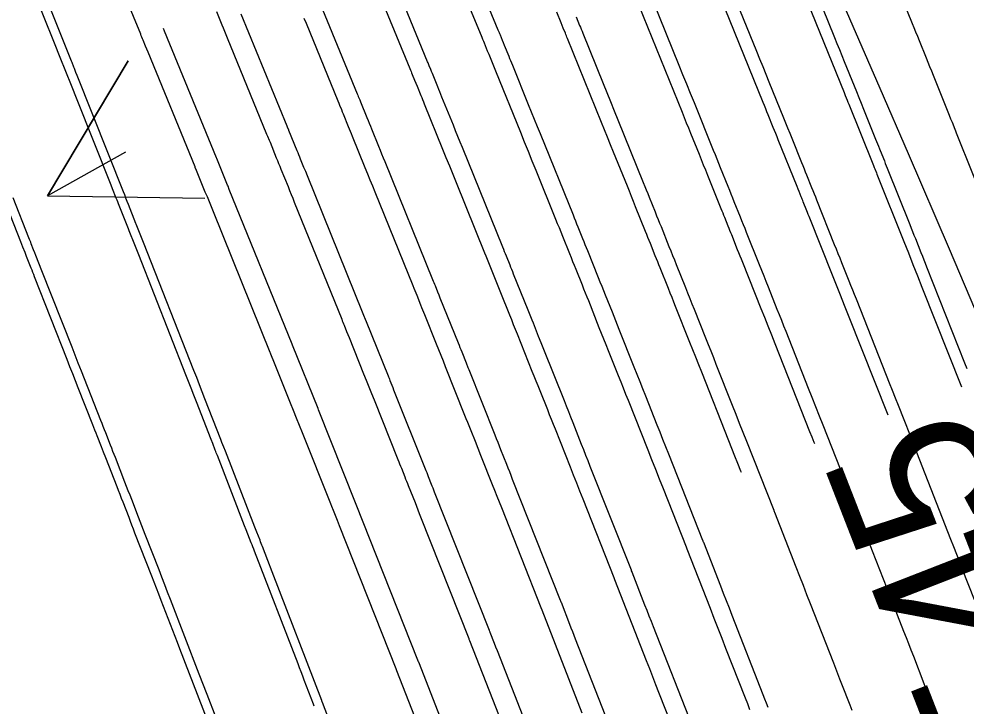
# Model space of a CAD drawing. Extents: x 954385 to 988206, y 1868364 to 1924553.
# Drawn here: x 957803.07 to 957839.17, y 1919897.82 to 1919924.01 of the extents above; entities that cross this region are included whole.
import ezdxf

# ---------------------------------------------------------------- set-up
doc = ezdxf.new("R2010")
doc.units = 0
for name, color, linetype in [('16', 7, 'Continuous'), ('26', 7, 'Continuous'), ('6', 7, 'Continuous'), ('7', 7, 'Continuous'), ('Default', 7, 'Continuous')]:
    doc.layers.add(name, color=color, linetype=linetype)

msp = doc.modelspace()

# ---------------------------------------------------------------- linework, layer by layer
at = {"layer": '16'}
for points in [[(957804.444, 1919991.429), (957806.258, 1919988.563), (957807.414, 1919986.726), (957823.752, 1919990.034), (957823.532, 1919983.026), (957823.585, 1919982.348), (957823.007, 1919974.509), (957821.719, 1919970.191), (957821.795, 1919966.417), (957823.253, 1919959.675), (957823.356, 1919959.178), (957824.035, 1919952.637), (957824.498, 1919948.007), (957825.183, 1919945.8), (957827.889, 1919939.705), (957828.535, 1919938.239), (957830.56, 1919933.594), (957832.761, 1919928.565), (957833.233, 1919927.486), (957835.889, 1919921.37), (957836.962, 1919918.88), (957838.527, 1919915.248), (957841.105, 1919909.172)], [(957819.666, 1919893.549), (957817.476, 1919899.157), (957817.446, 1919899.233), (957815.292, 1919904.683), (957815.25, 1919904.788), (957815.208, 1919904.893), (957815.108, 1919905.146), (957815.083, 1919905.209), (957815.058, 1919905.273), (957814.994, 1919905.432), (957814.956, 1919905.528), (957813.878, 1919908.228), (957813.765, 1919908.512), (957813.652, 1919908.795), (957813.538, 1919909.079), (957813.424, 1919909.362), (957812.761, 1919911.015), (957812.723, 1919911.11), (957812.675, 1919911.228), (957812.656, 1919911.276), (957812.647, 1919911.299), (957810.48, 1919916.654), (957810.428, 1919916.78), (957810.377, 1919916.907), (957810.274, 1919917.16), (957810.249, 1919917.223), (957810.223, 1919917.286), (957810.197, 1919917.35), (957810.171, 1919917.413), (957809.836, 1919918.237), (957809.789, 1919918.351), (957809.78, 1919918.374), (957807.988, 1919922.745), (957807.941, 1919922.858), (957807.895, 1919922.972), (957807.802, 1919923.199), (957807.778, 1919923.256), (957807.755, 1919923.312), (957807.731, 1919923.369), (957807.708, 1919923.426), (957806.094, 1919927.328)], [(957832.169, 1919927.001), (957834.521, 1919921.202), (957834.565, 1919921.093), (957834.639, 1919920.911), (957834.668, 1919920.839), (957834.697, 1919920.766), (957835.616, 1919918.481), (957835.641, 1919918.419), (957835.673, 1919918.341), (957835.691, 1919918.294), (957835.752, 1919918.142), (957835.77, 1919918.096), (957836.797, 1919915.528), (957836.971, 1919915.092), (957837.145, 1919914.656), (957837.318, 1919914.22), (957837.491, 1919913.784), (957838.994, 1919909.989)], [(957814.324, 1919897.818), (957814.295, 1919897.894), (957813.942, 1919898.811), (957813.883, 1919898.965), (957813.824, 1919899.118), (957813.764, 1919899.271), (957813.705, 1919899.425), (957812.048, 1919903.721), (957812.017, 1919903.802), (957811.986, 1919903.883), (957811.954, 1919903.964), (957811.923, 1919904.045), (957811.797, 1919904.369), (957811.734, 1919904.531), (957811.671, 1919904.693), (957810.63, 1919907.37), (957810.611, 1919907.421), (957810.591, 1919907.471), (957810.571, 1919907.522), (957810.552, 1919907.572), (957810.453, 1919907.825), (957810.394, 1919907.977), (957809.831, 1919909.416), (957809.731, 1919909.673), (957809.63, 1919909.93), (957809.53, 1919910.186), (957809.429, 1919910.443), (957807.631, 1919915.015), (957807.555, 1919915.206), (957807.48, 1919915.397), (957807.268, 1919915.938), (957807.242, 1919916.003), (957807.191, 1919916.133), (957806.889, 1919916.896), (957806.861, 1919916.966), (957806.833, 1919917.037), (957806.805, 1919917.107), (957806.777, 1919917.178), (957806.637, 1919917.53), (957806.581, 1919917.671), (957806.553, 1919917.741), (957805.285, 1919920.931), (957805.071, 1919921.468), (957804.857, 1919922.006), (957804.643, 1919922.543), (957804.428, 1919923.08), (957803.166, 1919926.23)], [(957836.2, 1919908.901), (957834.694, 1919912.704), (957834.541, 1919913.09), (957834.387, 1919913.475), (957834.234, 1919913.861), (957834.08, 1919914.246), (957833.213, 1919916.413), (957833.185, 1919916.485), (957833.156, 1919916.557), (957833.127, 1919916.629), (957833.098, 1919916.701), (957832.965, 1919917.036), (957832.945, 1919917.085), (957832.925, 1919917.134), (957832.906, 1919917.183), (957832.886, 1919917.232), (957832.807, 1919917.428), (957832.768, 1919917.527), (957832.728, 1919917.625), (957832.013, 1919919.404), (957831.965, 1919919.522), (957831.918, 1919919.64), (957831.87, 1919919.758), (957831.822, 1919919.877), (957831.631, 1919920.349), (957831.583, 1919920.467), (957831.535, 1919920.586), (957831.487, 1919920.704), (957831.439, 1919920.822), (957829.438, 1919925.756)], [(957830.932, 1919897.681), (957830.847, 1919897.901), (957830.761, 1919898.121), (957830.018, 1919900.019), (957829.87, 1919900.398), (957829.722, 1919900.777), (957829.573, 1919901.156), (957829.425, 1919901.536), (957828.539, 1919903.804), (957828.509, 1919903.88), (957827.633, 1919906.097), (957827.487, 1919906.467), (957827.34, 1919906.838), (957827.193, 1919907.208), (957827.047, 1919907.579), (957826.3, 1919909.465), (957826.207, 1919909.699), (957826.114, 1919909.933), (957826.021, 1919910.166), (957825.928, 1919910.4), (957825.542, 1919911.364), (957825.455, 1919911.583), (957825.367, 1919911.803), (957825.279, 1919912.023), (957825.191, 1919912.242), (957824.785, 1919913.261), (957824.725, 1919913.411), (957824.665, 1919913.56), (957824.605, 1919913.71), (957824.545, 1919913.859), (957824.305, 1919914.457), (957824.245, 1919914.607), (957824.185, 1919914.756), (957824.125, 1919914.906), (957824.065, 1919915.055), (957823.797, 1919915.723), (957823.732, 1919915.884), (957823.667, 1919916.045), (957823.602, 1919916.206), (957823.537, 1919916.367), (957822.784, 1919918.227), (957822.637, 1919918.591), (957822.489, 1919918.955), (957822.342, 1919919.318), (957822.194, 1919919.682), (957821.245, 1919922.022), (957821.219, 1919922.086), (957821.193, 1919922.149), (957821.168, 1919922.213), (957821.142, 1919922.277), (957821.038, 1919922.531), (957820.986, 1919922.659), (957820.934, 1919922.786), (957820.812, 1919923.084), (957820.783, 1919923.155), (957820.754, 1919923.226), (957820.725, 1919923.297), (957820.696, 1919923.368), (957820.03, 1919924.993)], [(957817.043, 1919924.373), (957817.967, 1919922.12), (957817.99, 1919922.063), (957818.013, 1919922.007), (957818.036, 1919921.951), (957818.059, 1919921.895), (957818.15, 1919921.671), (957818.196, 1919921.559), (957818.242, 1919921.447), (957818.387, 1919921.09), (957818.419, 1919921.012), (957818.451, 1919920.934), (957818.483, 1919920.855), (957818.514, 1919920.777), (957819.218, 1919919.042), (957819.346, 1919918.726), (957819.474, 1919918.411), (957819.602, 1919918.096), (957819.729, 1919917.78), (957820.814, 1919915.1), (957820.865, 1919914.974), (957820.916, 1919914.847), (957820.968, 1919914.72), (957821.019, 1919914.594), (957821.223, 1919914.086), (957821.274, 1919913.96), (957821.324, 1919913.833), (957821.375, 1919913.706), (957821.426, 1919913.579), (957821.765, 1919912.735), (957821.839, 1919912.552), (957821.912, 1919912.369), (957821.985, 1919912.186), (957822.058, 1919912.003), (957822.624, 1919910.585), (957822.697, 1919910.402), (957822.77, 1919910.218), (957822.844, 1919910.035), (957822.917, 1919909.852), (957823.21, 1919909.118), (957823.283, 1919908.935), (957823.356, 1919908.752), (957823.429, 1919908.568), (957823.502, 1919908.385), (957824.077, 1919906.932), (957824.198, 1919906.629), (957824.318, 1919906.325), (957824.438, 1919906.022), (957824.558, 1919905.719), (957825.743, 1919902.718), (957825.774, 1919902.642), (957826.981, 1919899.551), (957827.099, 1919899.249), (957827.217, 1919898.948), (957827.334, 1919898.646), (957827.452, 1919898.345), (957827.951, 1919897.07)], [(957833.405, 1919907.812), (957833.385, 1919907.863), (957833.303, 1919908.071), (957833.221, 1919908.278), (957831.896, 1919911.624), (957831.763, 1919911.959), (957831.63, 1919912.294), (957831.496, 1919912.629), (957831.362, 1919912.964), (957830.656, 1919914.73), (957830.608, 1919914.851), (957830.559, 1919914.972), (957830.511, 1919915.094), (957830.463, 1919915.215), (957830.238, 1919915.778), (957830.205, 1919915.86), (957830.172, 1919915.943), (957830.139, 1919916.025), (957830.106, 1919916.108), (957829.973, 1919916.438), (957829.94, 1919916.521), (957829.907, 1919916.603), (957829.874, 1919916.686), (957829.841, 1919916.768), (957829.328, 1919918.042), (957829.248, 1919918.242), (957829.167, 1919918.442), (957829.086, 1919918.642), (957829.006, 1919918.842), (957828.682, 1919919.642), (957828.601, 1919919.842), (957828.52, 1919920.042), (957828.439, 1919920.242), (957828.358, 1919920.442), (957826.707, 1919924.511)], [(957810.593, 1919924.294), (957810.8, 1919923.791), (957810.852, 1919923.665), (957810.903, 1919923.539), (957810.955, 1919923.414), (957811.006, 1919923.288), (957812.509, 1919919.622), (957812.541, 1919919.544), (957812.605, 1919919.386), (957812.638, 1919919.307), (957812.878, 1919918.717), (957812.922, 1919918.609), (957812.966, 1919918.502), (957813.009, 1919918.395), (957813.053, 1919918.288), (957813.324, 1919917.618), (957813.384, 1919917.471), (957813.444, 1919917.324), (957813.503, 1919917.176), (957813.563, 1919917.029), (957815.369, 1919912.566), (957815.393, 1919912.508), (957815.416, 1919912.45), (957815.439, 1919912.392), (957815.463, 1919912.334), (957815.556, 1919912.102), (957815.603, 1919911.986), (957815.649, 1919911.87), (957816.205, 1919910.487), (957816.305, 1919910.237), (957816.405, 1919909.987), (957816.505, 1919909.737), (957816.605, 1919909.486), (957817.512, 1919907.213), (957817.545, 1919907.131), (957817.578, 1919907.049), (957817.611, 1919906.966), (957817.644, 1919906.884), (957817.775, 1919906.555), (957817.808, 1919906.472), (957817.841, 1919906.39), (957817.874, 1919906.308), (957817.906, 1919906.225), (957818.165, 1919905.573), (957818.219, 1919905.437), (957818.273, 1919905.3), (957818.326, 1919905.164), (957818.38, 1919905.028), (957820.212, 1919900.395), (957820.222, 1919900.37), (957820.242, 1919900.319), (957822.104, 1919895.549)], [(957824.543, 1919897.55), (957823.008, 1919901.48), (957822.978, 1919901.557), (957821.469, 1919905.373), (957821.382, 1919905.593), (957821.295, 1919905.813), (957821.208, 1919906.033), (957821.121, 1919906.252), (957820.704, 1919907.305), (957820.651, 1919907.438), (957820.599, 1919907.571), (957820.546, 1919907.704), (957820.493, 1919907.837), (957820.28, 1919908.368), (957820.227, 1919908.501), (957820.174, 1919908.633), (957820.121, 1919908.766), (957820.068, 1919908.899), (957819.332, 1919910.745), (957819.245, 1919910.961), (957819.159, 1919911.178), (957819.072, 1919911.394), (957818.985, 1919911.611), (957818.538, 1919912.725), (957818.501, 1919912.817), (957818.464, 1919912.909), (957818.427, 1919913.002), (957818.389, 1919913.094), (957818.241, 1919913.464), (957818.203, 1919913.556), (957818.166, 1919913.649), (957818.129, 1919913.741), (957818.092, 1919913.833), (957816.646, 1919917.405), (957816.553, 1919917.636), (957816.459, 1919917.867), (957816.365, 1919918.099), (957816.271, 1919918.33), (957815.784, 1919919.532), (957815.746, 1919919.625), (957815.708, 1919919.718), (957815.67, 1919919.811), (957815.633, 1919919.903), (957815.44, 1919920.377), (957815.406, 1919920.459), (957815.372, 1919920.542), (957815.305, 1919920.706), (957815.272, 1919920.789), (957815.238, 1919920.871), (957814.025, 1919923.831), (957813.945, 1919924.025)], [(957830.611, 1919906.724), (957830.591, 1919906.772), (957830.477, 1919907.061), (957830.363, 1919907.35), (957830.248, 1919907.639), (957830.134, 1919907.929), (957829.098, 1919910.544), (957828.985, 1919910.829), (957828.872, 1919911.113), (957828.759, 1919911.398), (957828.645, 1919911.682), (957828.099, 1919913.047), (957828.031, 1919913.217), (957827.963, 1919913.388), (957827.895, 1919913.558), (957827.827, 1919913.729), (957827.511, 1919914.519), (957827.465, 1919914.635), (957827.419, 1919914.752), (957827.372, 1919914.868), (957827.326, 1919914.984), (957827.139, 1919915.448), (957827.093, 1919915.564), (957827.046, 1919915.68), (957827, 1919915.796), (957826.953, 1919915.912), (957826.574, 1919916.853), (957826.496, 1919917.048), (957826.417, 1919917.244), (957826.338, 1919917.439), (957826.259, 1919917.634), (957825.733, 1919918.935), (957825.619, 1919919.216), (957825.505, 1919919.498), (957825.39, 1919919.78), (957825.276, 1919920.062), (957823.976, 1919923.267), (957823.956, 1919923.316), (957823.936, 1919923.365), (957823.916, 1919923.414), (957823.896, 1919923.463), (957823.816, 1919923.66), (957823.776, 1919923.758), (957823.736, 1919923.857), (957823.566, 1919924.273)], [(957810.605, 1919896.35), (957809.197, 1919900.005), (957809.108, 1919900.236), (957809.019, 1919900.466), (957808.93, 1919900.696), (957808.842, 1919900.927), (957808.486, 1919901.848), (957808.397, 1919902.078), (957808.308, 1919902.308), (957808.219, 1919902.539), (957808.13, 1919902.769), (957807.49, 1919904.415), (957807.433, 1919904.562), (957807.376, 1919904.709), (957807.319, 1919904.855), (957807.262, 1919905.002), (957807.034, 1919905.589), (957806.977, 1919905.736), (957806.92, 1919905.883), (957806.863, 1919906.03), (957806.805, 1919906.176), (957806.373, 1919907.284), (957806.291, 1919907.494), (957806.209, 1919907.703), (957806.046, 1919908.122), (957806.005, 1919908.227), (957805.964, 1919908.332), (957805.922, 1919908.437), (957805.881, 1919908.541), (957805.329, 1919909.947), (957805.223, 1919910.216), (957805.117, 1919910.485), (957805.011, 1919910.754), (957804.905, 1919911.023), (957803.662, 1919914.186), (957803.63, 1919914.268), (957803.598, 1919914.35), (957803.566, 1919914.432), (957803.533, 1919914.514), (957803.359, 1919914.955), (957803.298, 1919915.107), (957803.218, 1919915.31), (957803.178, 1919915.412), (957803.138, 1919915.513), (957802.199, 1919917.877)]]:
    msp.add_lwpolyline(points, dxfattribs=at)
at = {"layer": '26'}
msp.add_lwpolyline([(957807.131, 1919918.928), (957804.15, 1919917.265), (957807.227, 1919922.417), (957804.15, 1919917.265), (957810.15, 1919917.177)], dxfattribs=at)
at = {"layer": '6'}
for points in [[(957837.886, 1919897.875), (957837.813, 1919898.062), (957837.735, 1919898.265), (957837.657, 1919898.467), (957837.579, 1919898.67), (957837.178, 1919899.706), (957837.085, 1919899.946), (957836.992, 1919900.186), (957836.899, 1919900.426), (957836.805, 1919900.666), (957836.164, 1919902.305), (957836.025, 1919902.658), (957835.887, 1919903.011), (957835.749, 1919903.365), (957835.611, 1919903.718), (957834.584, 1919906.347), (957834.578, 1919906.362), (957834.568, 1919906.39), (957834.558, 1919906.416), (957834.555, 1919906.425), (957833.723, 1919908.523), (957833.584, 1919908.874), (957833.445, 1919909.225), (957833.306, 1919909.576), (957833.168, 1919909.928), (957832.313, 1919912.091), (957832.229, 1919912.303), (957832.145, 1919912.515), (957832.061, 1919912.727), (957831.977, 1919912.938), (957831.639, 1919913.785), (957831.554, 1919913.997), (957831.47, 1919914.209), (957831.385, 1919914.42), (957831.301, 1919914.632), (957830.805, 1919915.875), (957830.747, 1919916.021), (957830.688, 1919916.166), (957830.63, 1919916.312), (957830.571, 1919916.457), (957830.337, 1919917.039), (957830.278, 1919917.184), (957830.22, 1919917.33), (957830.161, 1919917.475), (957830.102, 1919917.621), (957829.816, 1919918.332), (957829.749, 1919918.499), (957829.682, 1919918.666), (957829.614, 1919918.833), (957829.546, 1919919), (957828.814, 1919920.808), (957828.669, 1919921.165), (957828.525, 1919921.522), (957828.38, 1919921.879), (957828.235, 1919922.236), (957827.245, 1919924.682)], [(957811.526, 1919924.205), (957813.28, 1919919.936), (957813.297, 1919919.894), (957813.342, 1919919.781), (957813.348, 1919919.767), (957813.661, 1919918.999), (957813.694, 1919918.919), (957813.726, 1919918.84), (957813.758, 1919918.76), (957813.791, 1919918.681), (957813.919, 1919918.362), (957813.984, 1919918.203), (957814.048, 1919918.044), (957816.155, 1919912.845), (957816.18, 1919912.784), (957816.205, 1919912.722), (957816.268, 1919912.567), (957816.305, 1919912.474), (957817.138, 1919910.408), (957817.156, 1919910.364), (957817.174, 1919910.319), (957817.191, 1919910.275), (957817.209, 1919910.23), (957817.316, 1919909.963), (957817.351, 1919909.874), (957818.552, 1919906.865), (957818.581, 1919906.792), (957818.61, 1919906.719), (957818.639, 1919906.646), (957818.668, 1919906.574), (957818.783, 1919906.282), (957818.812, 1919906.209), (957818.841, 1919906.136), (957818.87, 1919906.063), (957818.899, 1919905.991), (957820.991, 1919900.709), (957820.994, 1919900.701), (957821.011, 1919900.654), (957821.019, 1919900.633), (957821.18, 1919900.221), (957821.236, 1919900.079), (957821.291, 1919899.937), (957823.362, 1919894.644)]]:
    msp.add_lwpolyline(points, dxfattribs=at)
at = {"layer": '7'}
for points in [[(957835.299, 1919928.331), (957837.116, 1919923.842), (957837.182, 1919923.677), (957837.249, 1919923.512), (957837.316, 1919923.348), (957837.382, 1919923.183), (957837.649, 1919922.525), (957837.716, 1919922.36), (957837.782, 1919922.196), (957837.849, 1919922.031), (957837.915, 1919921.866), (957838.53, 1919920.339), (957838.583, 1919920.206), (957838.637, 1919920.073), (957838.744, 1919919.807), (957838.771, 1919919.741), (957838.798, 1919919.674), (957838.824, 1919919.608), (957838.851, 1919919.541), (957839.886, 1919916.947)], [(957832.614, 1919927.115), (957834.156, 1919923.306), (957834.248, 1919923.078), (957834.341, 1919922.849), (957834.433, 1919922.62), (957834.526, 1919922.391), (957834.903, 1919921.462), (957834.992, 1919921.241), (957835.082, 1919921.019), (957835.171, 1919920.798), (957835.261, 1919920.576), (957835.721, 1919919.433), (957835.758, 1919919.34), (957835.795, 1919919.247), (957835.833, 1919919.155), (957835.87, 1919919.062), (957836.02, 1919918.691), (957836.057, 1919918.598), (957836.094, 1919918.505), (957836.132, 1919918.412), (957836.169, 1919918.319), (957837.024, 1919916.175), (957837.078, 1919916.041), (957837.131, 1919915.907), (957837.185, 1919915.772), (957837.238, 1919915.638), (957837.452, 1919915.101), (957837.506, 1919914.967), (957837.559, 1919914.833), (957837.613, 1919914.699), (957837.666, 1919914.564), (957839.113, 1919910.901), (957839.2, 1919910.681)], [(957816.408, 1919893.324), (957814.641, 1919897.951), (957814.631, 1919897.976), (957814.616, 1919898.017), (957814.613, 1919898.027), (957812.721, 1919902.937), (957812.555, 1919903.37), (957812.352, 1919903.895), (957812.328, 1919903.957), (957812.304, 1919904.019), (957812.28, 1919904.081), (957812.256, 1919904.143), (957812.136, 1919904.453), (957812.063, 1919904.639), (957810.937, 1919907.533), (957810.879, 1919907.684), (957810.805, 1919907.871), (957810.762, 1919907.984), (957810.159, 1919909.528), (957810.054, 1919909.798), (957809.948, 1919910.068), (957809.842, 1919910.338), (957809.736, 1919910.607), (957807.814, 1919915.487), (957807.74, 1919915.674), (957807.539, 1919916.184), (957807.526, 1919916.216), (957807.244, 1919916.931), (957807.196, 1919917.054), (957807.147, 1919917.177), (957807.099, 1919917.299), (957807.05, 1919917.422), (957805.288, 1919921.856), (957805.241, 1919921.972), (957805.182, 1919922.122), (957805.161, 1919922.173), (957805.09, 1919922.351), (957805.07, 1919922.402), (957803.481, 1919926.373)], [(957820.246, 1919926.23), (957821.328, 1919923.596), (957821.348, 1919923.548), (957821.368, 1919923.499), (957821.388, 1919923.45), (957821.408, 1919923.401), (957821.487, 1919923.206), (957821.527, 1919923.109), (957821.567, 1919923.011), (957821.737, 1919922.593), (957821.772, 1919922.507), (957821.807, 1919922.421), (957821.842, 1919922.336), (957821.876, 1919922.25), (957822.483, 1919920.751), (957822.596, 1919920.473), (957822.708, 1919920.194), (957822.821, 1919919.916), (957822.934, 1919919.638), (957824.19, 1919916.538), (957824.236, 1919916.426), (957824.281, 1919916.313), (957824.327, 1919916.201), (957824.372, 1919916.088), (957824.553, 1919915.638), (957824.598, 1919915.525), (957824.644, 1919915.412), (957824.689, 1919915.3), (957824.735, 1919915.187), (957825.15, 1919914.156), (957825.216, 1919913.992), (957825.282, 1919913.827), (957825.348, 1919913.663), (957825.414, 1919913.498), (957825.677, 1919912.84), (957825.742, 1919912.675), (957825.808, 1919912.51), (957825.874, 1919912.346), (957825.939, 1919912.181), (957826.512, 1919910.748), (957826.621, 1919910.472), (957826.731, 1919910.196), (957826.84, 1919909.921), (957826.949, 1919909.645), (957827.385, 1919908.541), (957827.494, 1919908.266), (957827.604, 1919907.99), (957827.713, 1919907.714), (957827.822, 1919907.438), (957829.129, 1919904.139), (957829.133, 1919904.128), (957829.142, 1919904.105), (957829.152, 1919904.076), (957829.158, 1919904.062), (957829.809, 1919902.397), (957829.918, 1919902.118), (957830.027, 1919901.838), (957830.136, 1919901.559), (957830.245, 1919901.28), (957831.428, 1919898.257), (957831.49, 1919898.097), (957831.552, 1919897.938), (957831.614, 1919897.778)], [(957839.494, 1919901.87), (957839.041, 1919903.026), (957838.929, 1919903.312), (957838.818, 1919903.598), (957838.706, 1919903.884), (957838.594, 1919904.17), (957837.297, 1919907.49), (957837.292, 1919907.502), (957837.284, 1919907.525), (957837.271, 1919907.558), (957837.267, 1919907.568), (957836.592, 1919909.272), (957836.479, 1919909.557), (957836.366, 1919909.843), (957836.253, 1919910.129), (957836.14, 1919910.414), (957834.989, 1919913.328), (957834.921, 1919913.501), (957834.852, 1919913.674), (957834.783, 1919913.847), (957834.715, 1919914.02), (957834.438, 1919914.712), (957834.369, 1919914.885), (957834.3, 1919915.058), (957834.231, 1919915.231), (957834.162, 1919915.404), (957833.487, 1919917.097), (957833.439, 1919917.216), (957833.391, 1919917.336), (957833.344, 1919917.455), (957833.296, 1919917.574), (957833.104, 1919918.05), (957833.056, 1919918.17), (957833.008, 1919918.289), (957832.96, 1919918.408), (957832.912, 1919918.527), (957832.538, 1919919.454), (957832.46, 1919919.648), (957832.382, 1919919.843), (957832.303, 1919920.037), (957832.225, 1919920.231), (957831.67, 1919921.6), (957831.551, 1919921.892), (957831.433, 1919922.185), (957831.314, 1919922.478), (957831.196, 1919922.771), (957829.93, 1919925.899)], [(957828.739, 1919897.053), (957827.26, 1919900.833), (957827.178, 1919901.042), (957827.096, 1919901.252), (957827.014, 1919901.462), (957826.932, 1919901.671), (957826.445, 1919902.919), (957826.439, 1919902.935), (957826.423, 1919902.979), (957826.416, 1919902.996), (957824.847, 1919906.956), (957824.765, 1919907.164), (957824.683, 1919907.372), (957824.6, 1919907.58), (957824.518, 1919907.788), (957824.189, 1919908.621), (957824.107, 1919908.829), (957824.024, 1919909.037), (957823.941, 1919909.245), (957823.859, 1919909.453), (957823.077, 1919911.412), (957822.977, 1919911.661), (957822.878, 1919911.911), (957822.679, 1919912.409), (957822.629, 1919912.534), (957822.579, 1919912.658), (957822.529, 1919912.783), (957822.479, 1919912.907), (957821.925, 1919914.283), (957821.89, 1919914.368), (957821.856, 1919914.454), (957821.822, 1919914.539), (957821.787, 1919914.624), (957821.65, 1919914.966), (957821.615, 1919915.051), (957821.581, 1919915.137), (957821.546, 1919915.222), (957821.512, 1919915.307), (957819.972, 1919919.106), (957819.886, 1919919.319), (957819.8, 1919919.531), (957819.714, 1919919.743), (957819.628, 1919919.955), (957819.192, 1919921.033), (957819.153, 1919921.13), (957819.113, 1919921.228), (957819.074, 1919921.325), (957819.034, 1919921.422), (957818.827, 1919921.93), (957818.797, 1919922.004), (957818.767, 1919922.079), (957818.706, 1919922.228), (957818.691, 1919922.265), (957818.676, 1919922.302), (957818.661, 1919922.339), (957818.645, 1919922.376), (957817.339, 1919925.555)], [(957814.433, 1919924.88), (957815.962, 1919921.156), (957815.983, 1919921.105), (957816.004, 1919921.054), (957816.056, 1919920.925), (957816.088, 1919920.849), (957816.331, 1919920.25), (957816.376, 1919920.142), (957816.42, 1919920.034), (957816.464, 1919919.925), (957816.507, 1919919.817), (957816.774, 1919919.159), (957816.833, 1919919.013), (957816.892, 1919918.867), (957816.951, 1919918.721), (957817.01, 1919918.575), (957818.834, 1919914.076), (957818.857, 1919914.018), (957818.881, 1919913.96), (957818.904, 1919913.902), (957818.928, 1919913.844), (957819.021, 1919913.611), (957819.068, 1919913.495), (957819.115, 1919913.379), (957819.809, 1919911.658), (957819.843, 1919911.573), (957819.877, 1919911.489), (957819.91, 1919911.404), (957819.944, 1919911.32), (957820.113, 1919910.897), (957820.18, 1919910.728), (957820.214, 1919910.643), (957821.205, 1919908.159), (957821.261, 1919908.019), (957821.317, 1919907.878), (957821.373, 1919907.738), (957821.429, 1919907.597), (957821.651, 1919907.035), (957821.706, 1919906.895), (957821.762, 1919906.754), (957821.817, 1919906.614), (957821.873, 1919906.473), (957823.704, 1919901.853), (957823.71, 1919901.836), (957823.725, 1919901.795), (957823.732, 1919901.776), (957824.056, 1919900.946), (957824.111, 1919900.806), (957824.166, 1919900.665), (957824.221, 1919900.525), (957824.276, 1919900.385), (957826.05, 1919895.848)], [(957824.306, 1919924.092), (957824.439, 1919923.765), (957824.47, 1919923.69), (957824.5, 1919923.615), (957824.531, 1919923.541), (957824.561, 1919923.466), (957825.337, 1919921.547), (957825.477, 1919921.203), (957825.616, 1919920.858), (957825.756, 1919920.513), (957825.896, 1919920.169), (957826.868, 1919917.769), (957826.925, 1919917.629), (957826.981, 1919917.49), (957827.038, 1919917.35), (957827.094, 1919917.21), (957827.319, 1919916.651), (957827.375, 1919916.511), (957827.432, 1919916.371), (957827.488, 1919916.231), (957827.544, 1919916.092), (957827.847, 1919915.34), (957827.916, 1919915.169), (957827.985, 1919914.997), (957828.054, 1919914.825), (957828.123, 1919914.653), (957828.476, 1919913.769), (957828.557, 1919913.564), (957828.639, 1919913.359), (957828.721, 1919913.155), (957828.802, 1919912.95), (957829.239, 1919911.857), (957829.338, 1919911.606), (957829.438, 1919911.356), (957829.538, 1919911.105), (957829.637, 1919910.854), (957830.253, 1919909.294), (957830.389, 1919908.951), (957830.524, 1919908.607), (957830.66, 1919908.264), (957830.796, 1919907.921), (957831.842, 1919905.282), (957831.847, 1919905.268), (957831.858, 1919905.24), (957831.868, 1919905.213), (957831.871, 1919905.204), (957832.685, 1919903.122), (957832.821, 1919902.773), (957832.957, 1919902.425), (957833.093, 1919902.076), (957833.23, 1919901.728), (957834.116, 1919899.461), (957834.194, 1919899.262), (957834.272, 1919899.062), (957834.35, 1919898.862), (957834.427, 1919898.662), (957834.736, 1919897.862), (957834.813, 1919897.662)], [(957819.137, 1919897.367), (957818.305, 1919899.494), (957818.299, 1919899.508), (957818.278, 1919899.566), (957815.924, 1919905.508), (957815.899, 1919905.571), (957814.487, 1919909.11), (957814.467, 1919909.159), (957813.494, 1919911.574), (957813.477, 1919911.614), (957811.086, 1919917.513), (957811.038, 1919917.633), (957811.022, 1919917.672), (957810.608, 1919918.689), (957810.597, 1919918.716), (957808.613, 1919923.545), (957808.573, 1919923.642)], [(957810.923, 1919896.483), (957810.238, 1919898.263), (957809.943, 1919899.029), (957808.844, 1919901.882), (957808.735, 1919902.163), (957808.626, 1919902.445), (957808.517, 1919902.726), (957808.408, 1919903.007), (957807.882, 1919904.362), (957807.817, 1919904.527), (957807.753, 1919904.693), (957807.688, 1919904.859), (957807.623, 1919905.025), (957807.365, 1919905.688), (957807.301, 1919905.854), (957807.236, 1919906.02), (957807.172, 1919906.186), (957807.107, 1919906.352), (957806.741, 1919907.291), (957806.696, 1919907.409), (957806.65, 1919907.527), (957806.604, 1919907.645), (957806.558, 1919907.762), (957806.374, 1919908.234), (957806.328, 1919908.352), (957806.281, 1919908.47), (957806.235, 1919908.588), (957806.189, 1919908.706), (957805.566, 1919910.287), (957805.447, 1919910.589), (957805.327, 1919910.892), (957805.208, 1919911.195), (957805.089, 1919911.498), (957803.941, 1919914.413), (957803.715, 1919914.987), (957803.671, 1919915.1), (957803.626, 1919915.213), (957803.537, 1919915.439), (957803.515, 1919915.495), (957803.492, 1919915.552), (957803.47, 1919915.608), (957803.448, 1919915.665), (957802.843, 1919917.185)]]:
    msp.add_lwpolyline(points, dxfattribs=at)
at = {"layer": 'Default'}
msp.add_arc((956871.597, 1919501.221), 996.448, 12.648055, 34.075074, dxfattribs=at)

# ---------------------------------------------------------------- texts
at = {"layer": '16'}
msp.add_text('545', height=6, rotation=111.2815, dxfattribs=at).set_placement((957844.051, 1919897.011))

doc.saveas('drawing.dxf')
